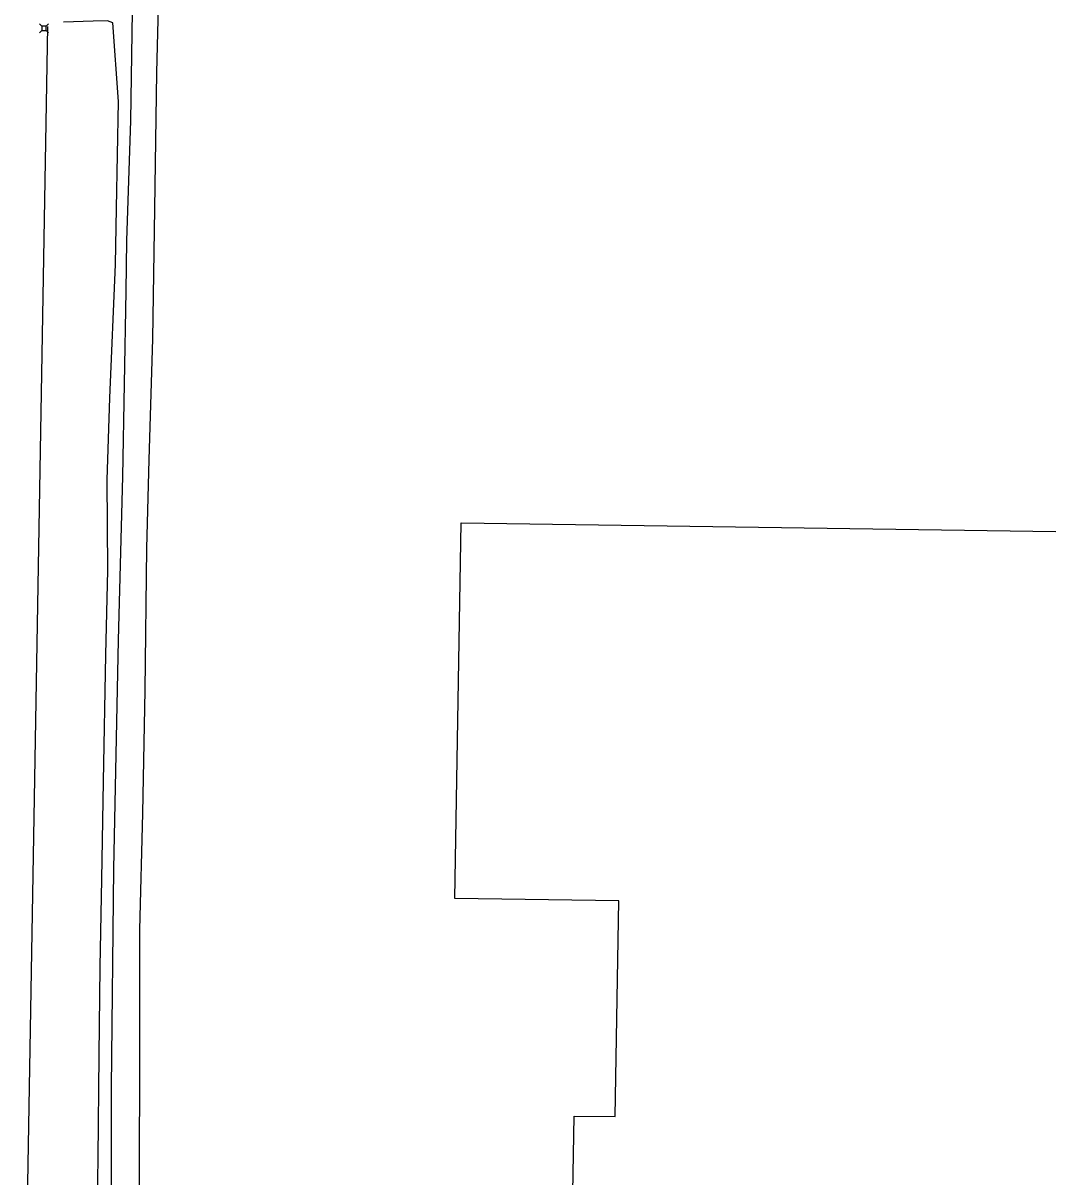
# Model space of a CAD drawing. Extents: x 596028 to 606371, y 330010 to 403088.
# Drawn here: x 604151 to 604908, y 345393 to 346237 of the extents above; entities that cross this region are included whole.
import ezdxf

# ---------------------------------------------------------------- set-up
doc = ezdxf.new("R2010")
doc.units = 0
for name, color, linetype in [('E_FTMS_Conduit', 7, 'Continuous'), ('E_UTL_E_UG', 7, 'Continuous'), ('E_UTL_FO_UG_QWEST', 7, 'Continuous'), ('E_UTL_T', 7, 'Continuous'), ('E_UTL_T_UG', 7, 'Continuous')]:
    doc.layers.add(name, color=color, linetype=linetype)

msp = doc.modelspace()

# ---------------------------------------------------------------- linework, layer by layer
at = {"layer": 'E_FTMS_Conduit'}
msp.add_lwpolyline([(604215.02, 344489.13), (604222.04, 344561.6), (604227.08, 344625.77), (604225.69, 344696.76), (604224.73, 344714.29), (604225.51, 344782.16), (604225.17, 344872.13), (604226.89, 344928.86), (604227.86, 344955.58), (604232.6, 345037.68), (604234.42, 345126.25), (604235.83, 345218.94), (604236.17, 345305.08), (604236.55, 345389.98), (604236.82, 345484.31), (604236.82, 345573.83), (604239.1, 345659.16), (604240.78, 345749.17), (604241.84, 345853.02), (604243.55, 345917.71), (604246.35, 346006.24), (604247.67, 346101.51), (604249.35, 346201.16), (604251.4, 346288.59)], dxfattribs=at)
at = {"layer": 'E_UTL_E_UG'}
for points in [[(604206.03, 345137.65), (604204.21, 345137.97), (604206.04, 345187.1), (604206.45, 345224.8), (604205.48, 345285.66), (604205.61, 345358.73), (604206.19, 345406.83), (604206.97, 345482), (604207.85, 345546.76), (604209.01, 345610.88), (604210.27, 345682.33), (604211.88, 345775.02), (604213.36, 345837.04), (604212.86, 345903.09), (604214.73, 345963.21), (604219.08, 346060.62), (604219.81, 346101.95), (604221.2, 346179.96), (604216.96, 346237.66), (604213.18, 346238.95), (604202.67, 346238.71), (604180.98, 346238)], [(604895.38, 344671.46), (604451.71, 344677.95), (604459.15, 345111.89), (604579.13, 345110.13), (604581.62, 345255.11), (604551.62, 345255.55), (604554.74, 345437.53), (604584.74, 345437.09), (604587.44, 345595.06), (604467.46, 345596.82), (604472.17, 345871.78), (604907.54, 345865.41)]]:
    msp.add_lwpolyline(points, dxfattribs=at)
at = {"layer": 'E_UTL_FO_UG_QWEST'}
msp.add_lwpolyline([(604195.01, 344390.56), (604209.31, 344552.73), (604210.84, 344700), (604215.13, 344833.51), (604215.31, 344899.75), (604215.14, 344915.41), (604216.43, 344995.75), (604217.43, 345131.62), (604215.84, 345314.14), (604216.13, 345458.49), (604217.71, 345618.5), (604221.26, 345785.91), (604224.41, 345905.47), (604226.71, 346041.22), (604227.33, 346078.13), (604230.32, 346166.03), (604232.15, 346294.13)], dxfattribs=at)
at = {"layer": 'E_UTL_T'}
for points in [[(604165.03, 346235.1), (604163.28, 346236.85)], [(604168.13, 346235.1), (604165.03, 346235.1)], [(604165.03, 346235.1), (604165.03, 346232.01)], [(604168.13, 346235.1), (604169.88, 346236.85)], [(604168.13, 346232.01), (604168.13, 346235.1)], [(604165.03, 346232.01), (604163.28, 346230.25)], [(604165.03, 346232.01), (604168.13, 346232.01)], [(604168.13, 346232.01), (604169.88, 346230.25)]]:
    msp.add_lwpolyline(points, dxfattribs=at)
at = {"layer": 'E_UTL_T_UG'}
msp.add_line((604151.32, 345182.7), (604169.34, 346234.81), dxfattribs=at)

doc.saveas('drawing.dxf')
